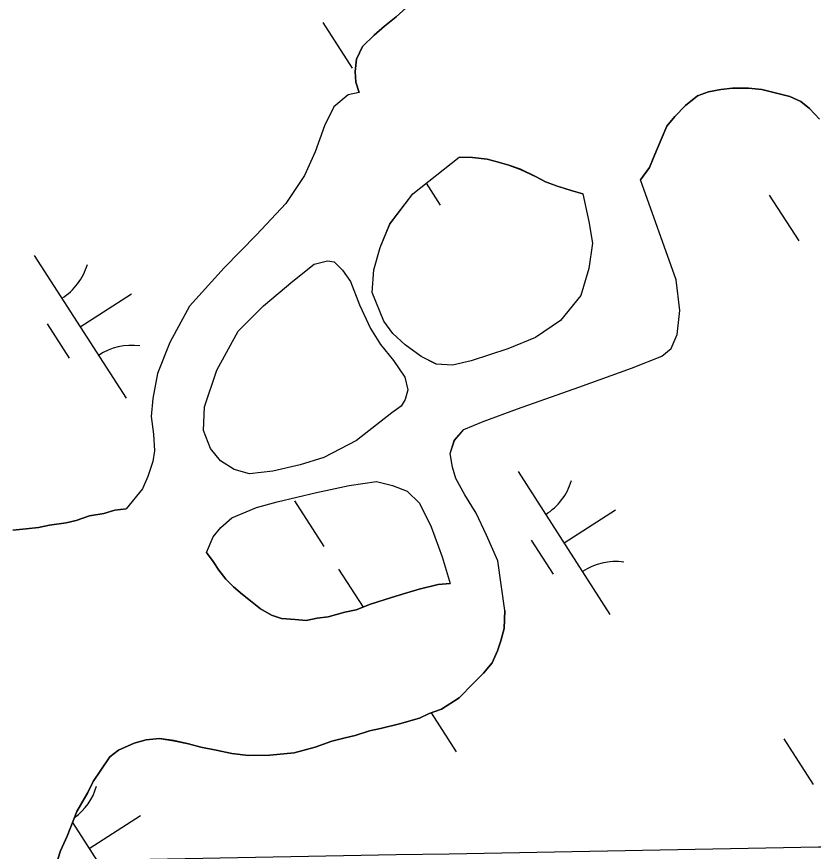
# Model space of a CAD drawing. Extents: x 3937982 to 3958556, y 219448 to 241894.
# Drawn here: x 3945453.4 to 3945688, y 230306.2 to 230552.1 of the extents above; entities that cross this region are included whole.
import ezdxf

# ---------------------------------------------------------------- set-up
doc = ezdxf.new("R2010")
doc.units = 0
for name, color, linetype in [('V-GRID-MAJR', 7, 'Continuous'), ('V-TOPO-SHOR', 7, 'Continuous'), ('V-WETL-SWMP', 7, 'Continuous')]:
    doc.layers.add(name, color=color, linetype=linetype)

msp = doc.modelspace()

# ---------------------------------------------------------------- linework, layer by layer
at = {"layer": 'V-GRID-MAJR'}
msp.add_spline([(3944087.88, 230278.368), (3946078.329, 230314.506), (3951399.696, 230411.652), (3955204.154, 230481.575)], degree=3, dxfattribs=at)
at = {"layer": 'V-TOPO-SHOR'}
for points in [[(3945554.235, 230529.686), (3945553.219, 230532.787), (3945553.025, 230535.896), (3945553.479, 230539.5), (3945555.243, 230543.283), (3945558.646, 230546.59), (3945561.729, 230549.241), (3945565.139, 230552.059), (3945568.057, 230554.707)], [(3945554.235, 230529.686), (3945550.966, 230528.998), (3945546.748, 230525.519), (3945544.02, 230519.925), (3945541.316, 230512.204), (3945538.111, 230505.299), (3945532.631, 230497.057), (3945524.048, 230487.805), (3945514.489, 230478.05), (3945504.29, 230466.817), (3945498.507, 230456.118), (3945494.835, 230446.914), (3945493.436, 230439.533), (3945492.998, 230434.292), (3945493.706, 230429.062), (3945493.919, 230424.153), (3945493.461, 230421.038), (3945492.031, 230416.604), (3945490.432, 230412.985), (3945485.58, 230407.044)], [(3945689.845, 230521.894), (3945686.868, 230524.974), (3945684.392, 230527.075), (3945681.105, 230528.517), (3945676.836, 230529.619), (3945672.898, 230530.561), (3945668.964, 230531.011), (3945664.219, 230530.964), (3945660.784, 230530.602), (3945657.19, 230529.909), (3945653.93, 230528.732), (3945650.358, 230525.914), (3945647.28, 230522.608), (3945644.853, 230519.801), (3945643.255, 230515.856), (3945641.336, 230511.416), (3945639.739, 230507.635), (3945637.156, 230504.008)], [(3945620.174, 230499.908), (3945621.895, 230491.741), (3945622.939, 230485.368), (3945621.87, 230477.827), (3945619.495, 230469.946), (3945613.514, 230462.52), (3945606.199, 230457.535), (3945598.048, 230454.179), (3945587.28, 230450.631), (3945581.727, 230449.429), (3945576.976, 230449.71), (3945572.536, 230451.956), (3945567.754, 230455.346), (3945564.119, 230458.746), (3945561.462, 230462.319), (3945558.104, 230470.798), (3945558.528, 230477.513), (3945560.424, 230484.079), (3945563.302, 230490.983), (3945570.087, 230499.892), (3945583.726, 230510.671)], [(3945620.174, 230499.908), (3945616.728, 230500.854), (3945612.621, 230502.122), (3945609.171, 230503.398), (3945606.373, 230504.844), (3945601.767, 230507.089), (3945598.318, 230508.362), (3945594.871, 230509.311), (3945591.916, 230510.097), (3945587.656, 230510.546), (3945583.726, 230510.671)], [(3945597.192, 230377.073), (3945595.078, 230391.784), (3945591.728, 230399.28), (3945588.715, 230405.797), (3945585.387, 230411.164), (3945582.719, 230416.049), (3945581.705, 230419.311), (3945581.009, 230423.397), (3945582.278, 230427.174), (3945585.029, 230430.477), (3945590.734, 230432.824), (3945600.845, 230436.529), (3945618.95, 230442.933), (3945634.445, 230448.491), (3945643.411, 230452.02), (3945646.17, 230454.338), (3945647.929, 230458.449), (3945648.676, 230465.496), (3945647.603, 230474.486), (3945637.156, 230504.008)], [(3945563.865, 230435.337), (3945553.469, 230427.21), (3945543.864, 230422.201), (3945536.848, 230420.004), (3945528.846, 230418.121), (3945521.979, 230417.396), (3945517.381, 230418.66), (3945513.427, 230421.238), (3945510.445, 230424.81), (3945508.425, 230430.19), (3945508.683, 230437.07), (3945512.339, 230447.91), (3945518.606, 230459.432), (3945526.061, 230466.872), (3945534.662, 230474.163), (3945540.997, 230479.135), (3945544.915, 230480.157), (3945546.881, 230479.85), (3945549.361, 230477.419), (3945551.687, 230474.005), (3945554.376, 230467.159), (3945557.557, 230460.153), (3945560.551, 230455.436), (3945564.362, 230450.728), (3945567.686, 230445.849), (3945568.542, 230442.093), (3945567.754, 230439.304), (3945566.627, 230437.328), (3945563.865, 230435.337)], [(3945509.281, 230394.188), (3945511.198, 230398.79), (3945513.461, 230401.596), (3945516.707, 230404.412), (3945524.043, 230407.433), (3945530.083, 230409.131), (3945541.677, 230411.867), (3945551.313, 230413.929), (3945559.32, 230415.156), (3945564.082, 230413.894), (3945568.354, 230412.301), (3945571.989, 230408.735), (3945575.497, 230401.733), (3945578.696, 230392.927), (3945581.07, 230385.093)], [(3945452.251, 230400.814), (3945456.177, 230401.18), (3945459.773, 230401.545), (3945463.04, 230402.231), (3945467.945, 230402.938), (3945470.883, 230403.622), (3945474.797, 230404.969), (3945479.047, 230405.668), (3945482.309, 230406.683), (3945485.58, 230407.044)], [(3945509.281, 230394.188), (3945511.272, 230391.59), (3945512.935, 230388.987), (3945514.926, 230386.39), (3945517.24, 230384.121), (3945519.882, 230381.855), (3945522.194, 230379.916), (3945525.164, 230377.653), (3945528.457, 230375.722), (3945531.412, 230374.769), (3945535.344, 230374.483), (3945538.619, 230374.188), (3945541.888, 230374.876), (3945545.156, 230375.236), (3945550.053, 230376.594), (3945553.322, 230377.282), (3945557.561, 230378.964), (3945563.758, 230380.989), (3945568.329, 230382.347), (3945571.92, 230383.365), (3945577.472, 230384.731), (3945581.07, 230385.093)], [(3945597.192, 230377.073), (3945596.917, 230371.833), (3945595.971, 230368.222), (3945595.019, 230365.265), (3945593.419, 230361.648), (3945590.831, 230358.674), (3945587.914, 230355.698), (3945583.702, 230351.402), (3945578.498, 230348.074), (3945574.91, 230346.728), (3945571.977, 230345.389), (3945566.101, 230343.693), (3945560.549, 230342.327), (3945557.282, 230341.639), (3945553.041, 230340.287)], [(3945553.041, 230340.287), (3945550.1, 230339.603), (3945546.182, 230338.581), (3945541.29, 230336.894), (3945535.086, 230335.196), (3945527.892, 230334.467), (3945521.672, 230334.403), (3945516.755, 230335.009), (3945512.163, 230335.945), (3945507.569, 230336.879), (3945503.959, 230337.825), (3945499.695, 230338.766), (3945495.433, 230339.376), (3945491.507, 230339.009), (3945487.917, 230337.991), (3945483.354, 230335.98), (3945480.755, 230333.99), (3945478.174, 230330.035), (3945475.917, 230326.74), (3945474.314, 230323.449), (3945471.096, 230317.851), (3945468.223, 230310.62), (3945466.302, 230306.344), (3945464.715, 230301.416)]]:
    msp.add_lwpolyline(points, dxfattribs=at)
at = {"layer": 'V-WETL-SWMP'}
for p, q in [((3945565.138, 230552.059), (3945561.729, 230549.241)), ((3945543.504, 230550.349), (3945552.164, 230536.895)), ((3945561.729, 230549.241), (3945558.646, 230546.591)), ((3945558.646, 230546.591), (3945555.242, 230543.283)), ((3945555.242, 230543.283), (3945553.479, 230539.5)), ((3945553.479, 230539.5), (3945553.025, 230535.895)), ((3945553.025, 230535.895), (3945553.22, 230532.786)), ((3945553.22, 230532.786), (3945554.234, 230529.687)), ((3945554.234, 230529.687), (3945550.967, 230528.999)), ((3945653.929, 230528.732), (3945657.191, 230529.91)), ((3945657.191, 230529.91), (3945660.785, 230530.602)), ((3945660.785, 230530.602), (3945664.219, 230530.964)), ((3945664.219, 230530.964), (3945668.965, 230531.012)), ((3945668.965, 230531.012), (3945672.898, 230530.56)), ((3945672.898, 230530.56), (3945676.836, 230529.618)), ((3945676.836, 230529.618), (3945681.104, 230528.516)), ((3945550.967, 230528.999), (3945546.747, 230525.519)), ((3945650.357, 230525.913), (3945653.929, 230528.732)), ((3945681.104, 230528.516), (3945684.392, 230527.076)), ((3945684.392, 230527.076), (3945686.868, 230524.973)), ((3945546.747, 230525.519), (3945544.02, 230519.926)), ((3945647.28, 230522.608), (3945650.357, 230525.913)), ((3945686.868, 230524.973), (3945689.846, 230521.893)), ((3945644.853, 230519.801), (3945647.28, 230522.608)), ((3945544.02, 230519.926), (3945541.316, 230512.205)), ((3945643.256, 230515.856), (3945644.853, 230519.801)), ((3945641.337, 230511.417), (3945643.256, 230515.856)), ((3945541.316, 230512.205), (3945538.112, 230505.298)), ((3945639.738, 230507.636), (3945641.337, 230511.417)), ((3945637.156, 230504.009), (3945639.738, 230507.636)), ((3945538.112, 230505.298), (3945532.63, 230497.058)), ((3945573.994, 230502.98), (3945578.144, 230496.534)), ((3945647.603, 230474.487), (3945637.156, 230504.009)), ((3945675.071, 230499.461), (3945683.731, 230486.007)), ((3945532.63, 230497.058), (3945524.048, 230487.805)), ((3945524.048, 230487.805), (3945514.489, 230478.05)), ((3945458.503, 230481.717), (3945485.565, 230439.673)), ((3945514.489, 230478.05), (3945504.291, 230466.816)), ((3945648.676, 230465.495), (3945647.603, 230474.487)), ((3945472.034, 230460.695), (3945487.17, 230470.437)), ((3945504.291, 230466.816), (3945498.506, 230456.118)), ((3945647.929, 230458.448), (3945648.676, 230465.495)), ((3945462.299, 230461.564), (3945468.794, 230451.474)), ((3945646.17, 230454.338), (3945647.929, 230458.448)), ((3945498.506, 230456.118), (3945494.835, 230446.914)), ((3945643.411, 230452.019), (3945646.17, 230454.338)), ((3945634.444, 230448.491), (3945643.411, 230452.019)), ((3945618.95, 230442.932), (3945634.444, 230448.491)), ((3945494.835, 230446.914), (3945493.436, 230439.534)), ((3945600.845, 230436.529), (3945618.95, 230442.932)), ((3945493.436, 230439.534), (3945492.998, 230434.292)), ((3945590.734, 230432.825), (3945600.845, 230436.529)), ((3945492.998, 230434.292), (3945493.706, 230429.061)), ((3945585.029, 230430.476), (3945590.734, 230432.825)), ((3945493.706, 230429.061), (3945493.919, 230424.153)), ((3945582.279, 230427.174), (3945585.029, 230430.476)), ((3945581.008, 230423.397), (3945582.279, 230427.174)), ((3945493.919, 230424.153), (3945493.46, 230421.038)), ((3945581.704, 230419.311), (3945581.008, 230423.397)), ((3945493.46, 230421.038), (3945492.031, 230416.604)), ((3945582.719, 230416.048), (3945581.704, 230419.311)), ((3945492.031, 230416.604), (3945490.431, 230412.986)), ((3945601.069, 230418.026), (3945628.131, 230375.983)), ((3945585.388, 230411.164), (3945582.719, 230416.048)), ((3945490.431, 230412.986), (3945485.58, 230407.044)), ((3945535.204, 230409.432), (3945543.864, 230395.978)), ((3945588.716, 230405.796), (3945585.388, 230411.164)), ((3945482.31, 230406.683), (3945479.047, 230405.668)), ((3945485.58, 230407.044), (3945482.31, 230406.683)), ((3945614.6, 230397.005), (3945629.736, 230406.747)), ((3945474.798, 230404.97), (3945470.883, 230403.621)), ((3945479.047, 230405.668), (3945474.798, 230404.97)), ((3945591.728, 230399.279), (3945588.716, 230405.796)), ((3945463.04, 230402.232), (3945459.773, 230401.544)), ((3945467.944, 230402.937), (3945463.04, 230402.232)), ((3945470.883, 230403.621), (3945467.944, 230402.937)), ((3945456.176, 230401.181), (3945452.251, 230400.813)), ((3945459.773, 230401.544), (3945456.176, 230401.181)), ((3945595.078, 230391.784), (3945591.728, 230399.279)), ((3945604.865, 230397.874), (3945611.36, 230387.784)), ((3945597.191, 230377.073), (3945595.078, 230391.784)), ((3945548.194, 230389.251), (3945555.374, 230378.096)), ((3945596.917, 230371.832), (3945597.191, 230377.073)), ((3945595.972, 230368.221), (3945596.917, 230371.832)), ((3945595.019, 230365.265), (3945595.972, 230368.221)), ((3945593.419, 230361.648), (3945595.019, 230365.265)), ((3945590.83, 230358.675), (3945593.419, 230361.648)), ((3945587.914, 230355.699), (3945590.83, 230358.675)), ((3945583.702, 230351.401), (3945587.914, 230355.699)), ((3945578.497, 230348.074), (3945583.702, 230351.401)), ((3945574.91, 230346.729), (3945578.497, 230348.074)), ((3945566.101, 230343.693), (3945571.977, 230345.389)), ((3945571.977, 230345.389), (3945574.91, 230346.729)), ((3945575.437, 230346.927), (3945582.833, 230335.435)), ((3945560.55, 230342.327), (3945566.101, 230343.693)), ((3945550.101, 230339.603), (3945553.041, 230340.287)), ((3945553.041, 230340.287), (3945557.283, 230341.639)), ((3945557.283, 230341.639), (3945560.55, 230342.327)), ((3945483.353, 230335.98), (3945487.916, 230337.991)), ((3945487.916, 230337.991), (3945491.507, 230339.009)), ((3945491.507, 230339.009), (3945495.432, 230339.376)), ((3945495.432, 230339.376), (3945499.694, 230338.765)), ((3945499.694, 230338.765), (3945503.959, 230337.826)), ((3945503.959, 230337.826), (3945507.57, 230336.88)), ((3945541.29, 230336.894), (3945546.183, 230338.581)), ((3945546.183, 230338.581), (3945550.101, 230339.603)), ((3945679.332, 230339.331), (3945687.992, 230325.877)), ((3945480.754, 230333.99), (3945483.353, 230335.98)), ((3945507.57, 230336.88), (3945512.163, 230335.945)), ((3945512.163, 230335.945), (3945516.755, 230335.009)), ((3945535.087, 230335.195), (3945541.29, 230336.894)), ((3945478.175, 230330.035), (3945480.754, 230333.99)), ((3945516.755, 230335.009), (3945521.672, 230334.404)), ((3945521.672, 230334.404), (3945527.892, 230334.467)), ((3945527.892, 230334.467), (3945535.087, 230335.195)), ((3945475.917, 230326.739), (3945478.175, 230330.035)), ((3945474.314, 230323.449), (3945475.917, 230326.739)), ((3945471.096, 230317.851), (3945474.314, 230323.449)), ((3945468.223, 230310.619), (3945471.096, 230317.851)), ((3945474.733, 230306.975), (3945489.868, 230316.718)), ((3945469.812, 230314.62), (3945488.264, 230285.954)), ((3945466.302, 230306.344), (3945468.223, 230310.619)), ((3945464.715, 230301.417), (3945466.302, 230306.344))]:
    msp.add_line(p, q, dxfattribs=at)
for points in [[(3945583.726, 230510.67), (3945587.656, 230510.546), (3945591.916, 230510.098), (3945594.871, 230509.31), (3945598.318, 230508.362), (3945601.768, 230507.088), (3945606.374, 230504.843), (3945609.171, 230503.398), (3945612.622, 230502.123), (3945616.727, 230500.855), (3945620.174, 230499.908), (3945621.894, 230491.741), (3945622.94, 230485.368), (3945621.871, 230477.827), (3945619.495, 230469.946), (3945613.514, 230462.52), (3945606.198, 230457.535), (3945598.048, 230454.179), (3945587.28, 230450.632), (3945581.727, 230449.43), (3945576.977, 230449.71), (3945572.535, 230451.956), (3945567.754, 230455.345), (3945564.118, 230458.746), (3945561.463, 230462.32), (3945558.104, 230470.798), (3945558.527, 230477.513), (3945560.424, 230484.08), (3945563.301, 230490.984), (3945570.086, 230499.892)], [(3945563.864, 230435.336), (3945553.47, 230427.21), (3945543.864, 230422.202), (3945536.847, 230420.003), (3945528.846, 230418.121), (3945521.978, 230417.397), (3945517.382, 230418.66), (3945513.427, 230421.239), (3945510.445, 230424.81), (3945508.426, 230430.191), (3945508.684, 230437.069), (3945512.339, 230447.909), (3945518.606, 230459.431), (3945526.06, 230466.872), (3945534.662, 230474.162), (3945540.996, 230479.136), (3945544.914, 230480.158), (3945546.881, 230479.851), (3945549.361, 230477.42), (3945551.687, 230474.006), (3945554.376, 230467.159), (3945557.557, 230460.152), (3945560.551, 230455.436), (3945564.363, 230450.727), (3945567.686, 230445.85), (3945568.543, 230442.094), (3945567.753, 230439.304), (3945566.627, 230437.328)], [(3945509.281, 230394.188), (3945511.199, 230398.791), (3945513.462, 230401.596), (3945516.707, 230404.412), (3945524.043, 230407.432), (3945530.082, 230409.13), (3945541.676, 230411.867), (3945551.313, 230413.929), (3945559.321, 230415.156), (3945564.081, 230413.894), (3945568.353, 230412.301), (3945571.99, 230408.736), (3945575.498, 230401.733), (3945578.697, 230392.926), (3945581.069, 230385.094), (3945577.471, 230384.73), (3945571.92, 230383.364), (3945568.329, 230382.346), (3945563.759, 230380.99), (3945557.56, 230378.963), (3945553.321, 230377.283), (3945550.054, 230376.595), (3945545.157, 230375.236), (3945541.887, 230374.876), (3945538.62, 230374.188), (3945535.344, 230374.482), (3945531.412, 230374.77), (3945528.456, 230375.722), (3945525.163, 230377.653), (3945522.194, 230379.915), (3945519.882, 230381.855), (3945517.24, 230384.12), (3945514.926, 230386.389), (3945512.935, 230388.987), (3945511.272, 230391.59)]]:
    msp.add_lwpolyline(points, close=True, dxfattribs=at)
for centre, start, end in [((3945457.284, 230484.049), 301.99668, 343.54034), ((3945487.184, 230437.598), 81.99668, 123.54034), ((3945599.85, 230420.359), 301.99668, 343.54034), ((3945629.75, 230373.907), 81.99668, 123.54034), ((3945459.982, 230330.33), 306.27463, 343.54034)]:
    msp.add_arc(centre, 17.623, start, end, dxfattribs=at)

doc.saveas('drawing.dxf')
